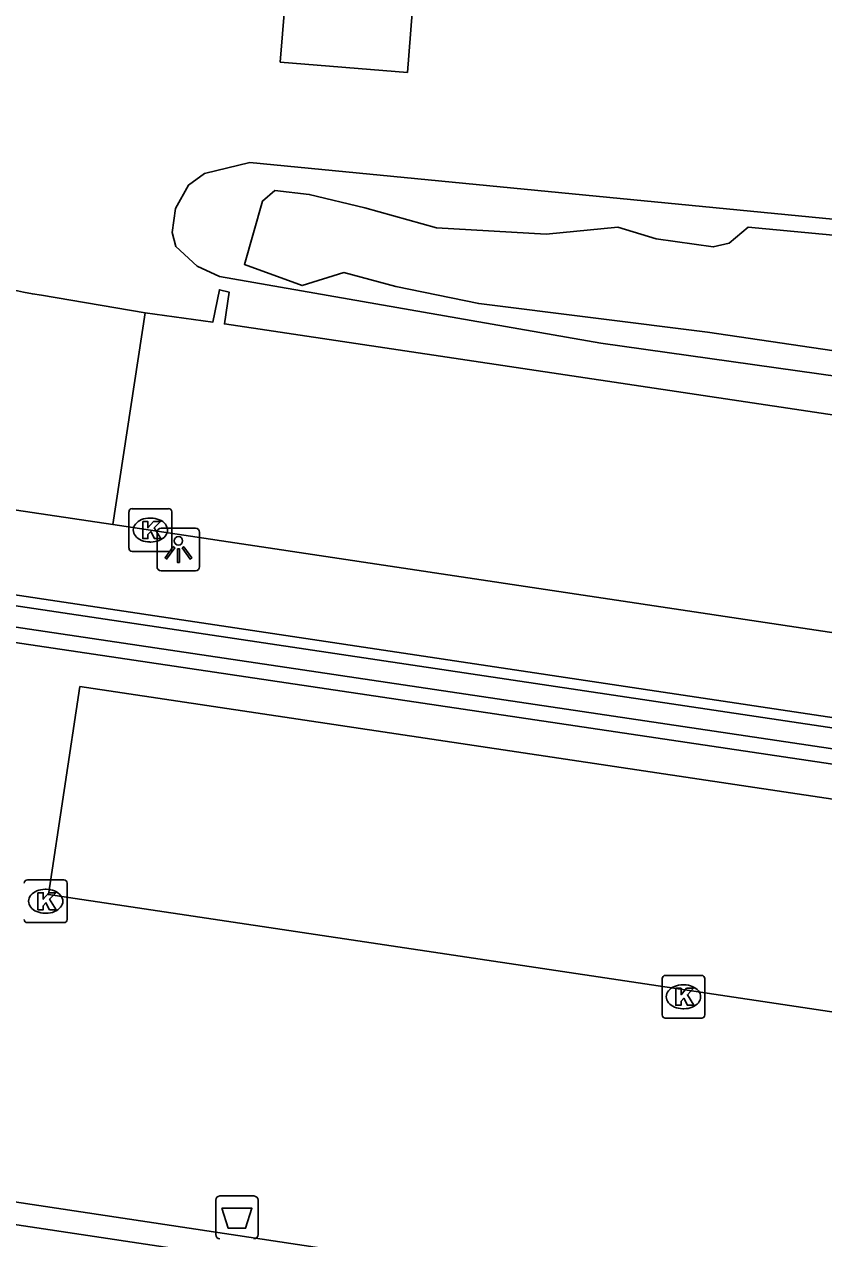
# Model space of a CAD drawing. Extents: x 164150 to 165261, y 382513 to 383432.
# Drawn here: x 164928.07 to 164946.78, y 382765.08 to 382793.5 of the extents above; entities that cross this region are included whole.
import ezdxf

# ---------------------------------------------------------------- set-up
doc = ezdxf.new("R2010")
doc.units = 0
for name, color, linetype in [('IMGEO_Afvalbak', 7, 'Continuous'), ('IMGEO_Groenvoorziening', 7, 'Continuous'), ('IMGEO_Kolk', 7, 'Continuous'), ('IMGEO_Lichtpunt', 7, 'Continuous'), ('IMGEO_Muur', 7, 'Continuous'), ('IMGEO_Pand_vergunning_verleend', 7, 'Continuous'), ('IMGEO_Parkeervlak_open', 7, 'Continuous'), ('IMGEO_Rijbaan_lokaal_open', 7, 'Continuous'), ('IMGEO_Voetpad_open', 7, 'Continuous'), ('IMGEO_Waterloop', 7, 'Continuous')]:
    doc.layers.add(name, color=color, linetype=linetype)

msp = doc.modelspace()

# ---------------------------------------------------------------- linework, layer by layer
at = {"layer": 'IMGEO_Afvalbak'}
for p, q in [((164932.552, 382765.182), (164932.552, 382765.982)), ((164932.552, 382765.982), (164932.552, 382765.182)), ((164932.652, 382766.082), (164933.442, 382766.082)), ((164933.442, 382766.082), (164932.652, 382766.082)), ((164933.542, 382765.982), (164933.542, 382765.182)), ((164933.542, 382765.182), (164933.542, 382765.982))]:
    msp.add_line(p, q, dxfattribs=at)
msp.add_lwpolyline([(164932.695, 382765.796), (164933.399, 382765.796), (164933.25, 382765.326), (164932.844, 382765.326), (164932.695, 382765.796)], dxfattribs=at)
for centre, start, end in [((164932.652, 382765.982), 90, 180), ((164932.652, 382765.982), 90, 180), ((164933.442, 382765.982), 0, 90), ((164933.442, 382765.982), 360, 90), ((164932.652, 382765.182), 180, 270), ((164932.652, 382765.182), 180, 270), ((164933.442, 382765.182), 270, 0), ((164933.442, 382765.182), 270, 0)]:
    msp.add_arc(centre, 0.1, start, end, dxfattribs=at)
at = {"layer": 'IMGEO_Groenvoorziening'}
msp.add_lwpolyline([(164963.018, 382783.02), (164941.565, 382786.038), (164932.64, 382787.599), (164932.115, 382787.839), (164931.62, 382788.301), (164931.536, 382788.629), (164931.609, 382789.188), (164931.919, 382789.739), (164932.288, 382790.011), (164933.348, 382790.265), (164963.758, 382787.314), (164994.647, 382782.547), (165011.198, 382779.722), (165026.496, 382777.11)], dxfattribs=at)
at = {"layer": 'IMGEO_Kolk'}
for p, q in [((164930.523, 382781.24), (164930.523, 382782.092)), ((164930.598, 382782.166), (164931.45, 382782.166)), ((164931.524, 382782.092), (164931.524, 382781.24)), ((164931.011, 382781.946), (164931.036, 382781.946)), ((164931.034, 382781.386), (164931.009, 382781.386)), ((164931.45, 382781.166), (164930.598, 382781.166)), ((164928.148, 382773.479), (164929, 382773.479)), ((164928.561, 382773.259), (164928.586, 382773.259)), ((164929.074, 382773.405), (164929.074, 382772.553)), ((164928.584, 382772.699), (164928.559, 382772.699)), ((164929, 382772.479), (164928.148, 382772.479)), ((164943.07, 382771.244), (164943.922, 382771.244)), ((164942.995, 382770.318), (164942.995, 382771.17)), ((164943.483, 382771.024), (164943.508, 382771.024)), ((164943.996, 382771.17), (164943.996, 382770.318)), ((164943.506, 382770.464), (164943.481, 382770.464)), ((164943.922, 382770.244), (164943.07, 382770.244))]:
    msp.add_line(p, q, dxfattribs=at)
for points in [[(164930.523, 382781.24), (164930.523, 382782.092)], [(164930.598, 382782.166), (164931.45, 382782.166)], [(164931.524, 382782.092), (164931.524, 382781.24)], [(164930.844, 382781.866), (164930.967, 382781.866), (164930.967, 382781.715), (164931.097, 382781.866), (164931.261, 382781.866), (164931.115, 382781.715), (164931.268, 382781.466), (164931.116, 382781.466), (164931.031, 382781.63), (164930.967, 382781.563), (164930.967, 382781.466), (164930.844, 382781.466), (164930.844, 382781.866)], [(164931.45, 382781.166), (164930.598, 382781.166)], [(164928.148, 382773.479), (164929, 382773.479)], [(164929.074, 382773.405), (164929.074, 382772.553)], [(164928.394, 382773.179), (164928.517, 382773.179), (164928.517, 382773.028), (164928.647, 382773.179), (164928.811, 382773.179), (164928.665, 382773.028), (164928.818, 382772.779), (164928.666, 382772.779), (164928.581, 382772.943), (164928.517, 382772.876), (164928.517, 382772.779), (164928.394, 382772.779), (164928.394, 382773.179)], [(164929, 382772.479), (164928.148, 382772.479)], [(164943.07, 382771.244), (164943.922, 382771.244)], [(164942.995, 382770.318), (164942.995, 382771.17)], [(164943.996, 382771.17), (164943.996, 382770.318)], [(164943.316, 382770.944), (164943.439, 382770.944), (164943.439, 382770.793), (164943.569, 382770.944), (164943.733, 382770.944), (164943.587, 382770.793), (164943.74, 382770.544), (164943.588, 382770.544), (164943.503, 382770.708), (164943.439, 382770.641), (164943.439, 382770.544), (164943.316, 382770.544), (164943.316, 382770.944)], [(164943.922, 382770.244), (164943.07, 382770.244)]]:
    msp.add_lwpolyline(points, dxfattribs=at)
for centre, start, end in [((164930.6, 382782.09), 91.552, 178.448), ((164930.6, 382782.09), 91.552, 178.448), ((164931.448, 382782.09), 1.552, 88.448), ((164931.448, 382782.09), 1.552, 88.448), ((164930.6, 382781.242), 181.552, 268.448), ((164930.6, 382781.242), 181.552, 268.448), ((164931.448, 382781.242), 271.552, 358.448), ((164931.448, 382781.242), 271.552, 358.448), ((164928.15, 382773.403), 91.552, 178.448), ((164928.15, 382773.403), 91.552, 178.448), ((164928.998, 382773.403), 1.552, 88.448), ((164928.998, 382773.403), 1.552, 88.448), ((164928.15, 382772.555), 181.552, 268.448), ((164928.15, 382772.555), 181.552, 268.448), ((164928.998, 382772.555), 271.552, 358.448), ((164928.998, 382772.555), 271.552, 358.448), ((164943.072, 382771.168), 91.552, 178.448), ((164943.072, 382771.168), 91.552, 178.448), ((164943.92, 382771.168), 1.552, 88.448), ((164943.92, 382771.168), 1.552, 88.448), ((164943.072, 382770.32), 181.552, 268.448), ((164943.072, 382770.32), 181.552, 268.448), ((164943.92, 382770.32), 271.552, 358.448), ((164943.92, 382770.32), 271.552, 358.448)]:
    msp.add_arc(centre, 0.0765, start, end, dxfattribs=at)
for centre, major_axis, ratio, start_param, end_param in [((164931.01, 382781.666), (-0.387, 0.002), 0.722429, 4.712389, 7.853982), ((164931.035, 382781.666), (-0.39, 0.002), 0.717154, 1.570796, 4.712389), ((164928.56, 382772.979), (-0.387, 0.002), 0.722429, 4.712389, 7.853982), ((164928.585, 382772.979), (-0.39, 0.002), 0.717154, 1.570796, 4.712389), ((164943.482, 382770.744), (-0.387, 0.002), 0.722429, 4.712389, 7.853982), ((164943.507, 382770.744), (-0.39, 0.002), 0.717154, 1.570796, 4.712389)]:
    msp.add_ellipse(centre, major_axis=major_axis, ratio=ratio, start_param=start_param, end_param=end_param, dxfattribs=at)
at = {"layer": 'IMGEO_Lichtpunt'}
for p, q in [((164931.179, 382781.614), (164931.179, 382780.807)), ((164931.179, 382781.614), (164931.179, 382780.807)), ((164932.081, 382781.709), (164931.273, 382781.709)), ((164932.081, 382781.709), (164931.273, 382781.709)), ((164932.175, 382780.807), (164932.175, 382781.614)), ((164932.175, 382780.807), (164932.175, 382781.614)), ((164931.273, 382780.713), (164932.081, 382780.713)), ((164931.273, 382780.713), (164932.081, 382780.713))]:
    msp.add_line(p, q, dxfattribs=at)
for points in [[(164931.553, 382781.278), (164931.592, 382781.25), (164931.404, 382780.988), (164931.366, 382781.015), (164931.553, 382781.278)], [(164931.655, 382781.23), (164931.702, 382781.23), (164931.702, 382780.908), (164931.655, 382780.908), (164931.655, 382781.23)], [(164931.765, 382781.25), (164931.803, 382781.277), (164931.99, 382781.015), (164931.951, 382780.987), (164931.765, 382781.25)]]:
    msp.add_lwpolyline(points, dxfattribs=at)
msp.add_circle((164931.678, 382781.412), 0.0994, dxfattribs=at)
for centre, start, end in [((164931.273, 382781.614), 90, 180), ((164931.273, 382781.614), 90, 180), ((164932.081, 382781.614), 0, 90), ((164932.081, 382781.614), 0, 90), ((164931.273, 382780.807), 180, 270), ((164931.273, 382780.807), 180, 270), ((164932.081, 382780.807), 270, 0), ((164932.081, 382780.807), 270, 360)]:
    msp.add_arc(centre, 0.0946, start, end, dxfattribs=at)
at = {"layer": 'IMGEO_Muur'}
for points in [[(164978.243, 382771.887), (164922.379, 382780.213), (164922.444, 382780.701), (164978.319, 382772.347), (164978.327, 382772.394), (165021.417, 382765.877)], [(164946.117, 382762.666), (164914.504, 382767.418), (164906.053, 382768.689)], [(164973.881, 382759), (164912.216, 382768.303)]]:
    msp.add_lwpolyline(points, dxfattribs=at)
at = {"layer": 'IMGEO_Pand_vergunning_verleend'}
msp.add_lwpolyline([(164934.059, 382792.616), (164934.213, 382794.521), (164937.191, 382794.278), (164937.036, 382792.374), (164934.059, 382792.616)], dxfattribs=at)
at = {"layer": 'IMGEO_Parkeervlak_open'}
for points in [[(164922.259, 382780.992), (164922.147, 382779.942), (164922.558, 382779.82), (164977.759, 382771.609)], [(164977.643, 382770.78), (164929.373, 382778.003), (164928.639, 382773.137), (164976.956, 382765.895)]]:
    msp.add_lwpolyline(points, dxfattribs=at)
at = {"layer": 'IMGEO_Rijbaan_lokaal_open'}
for points in [[(164928.476, 382787.16), (164930.899, 382786.746)], [(164930.899, 382786.746), (164932.483, 382786.528), (164932.64, 382787.291), (164932.865, 382787.235), (164932.756, 382786.49), (164951.775, 382783.642), (164951.9, 382784.367), (164952.161, 382784.322), (164952.061, 382783.58), (164970.742, 382780.765), (164970.897, 382781.5), (164971.163, 382781.459), (164971.059, 382780.72), (164990.853, 382777.76), (164990.931, 382778.502), (164991.2, 382778.466), (164991.105, 382777.717), (165010.219, 382774.838), (165010.328, 382775.598), (165010.593, 382775.558), (165010.498, 382774.806), (165025.505, 382772.535)], [(164930.899, 382786.746), (164930.148, 382781.796)], [(164930.148, 382781.796), (164922.741, 382782.898)], [(165037.597, 382765.661), (165029.503, 382766.864), (164930.148, 382781.796)]]:
    msp.add_lwpolyline(points, dxfattribs=at)
msp.add_arc((164929.285, 382793.16), 6.054, 198.9281, 262.3232, dxfattribs=at)
at = {"layer": 'IMGEO_Voetpad_open'}
msp.add_lwpolyline([(165021.448, 382766.088), (165019.888, 382766.324), (164922.449, 382780.963)], dxfattribs=at)
at = {"layer": 'IMGEO_Waterloop'}
msp.add_lwpolyline([(164951.146, 382785.255), (164944.055, 382786.294), (164938.708, 382786.967), (164936.766, 382787.366), (164935.548, 382787.69), (164934.577, 382787.385), (164933.224, 382787.884), (164933.643, 382789.365), (164933.934, 382789.611), (164934.74, 382789.522), (164936.038, 382789.208), (164937.714, 382788.742), (164940.284, 382788.588), (164941.961, 382788.756), (164942.855, 382788.477), (164944.192, 382788.292), (164944.568, 382788.381), (164945.009, 382788.756), (164950.473, 382788.241)], dxfattribs=at)

doc.saveas('drawing.dxf')
